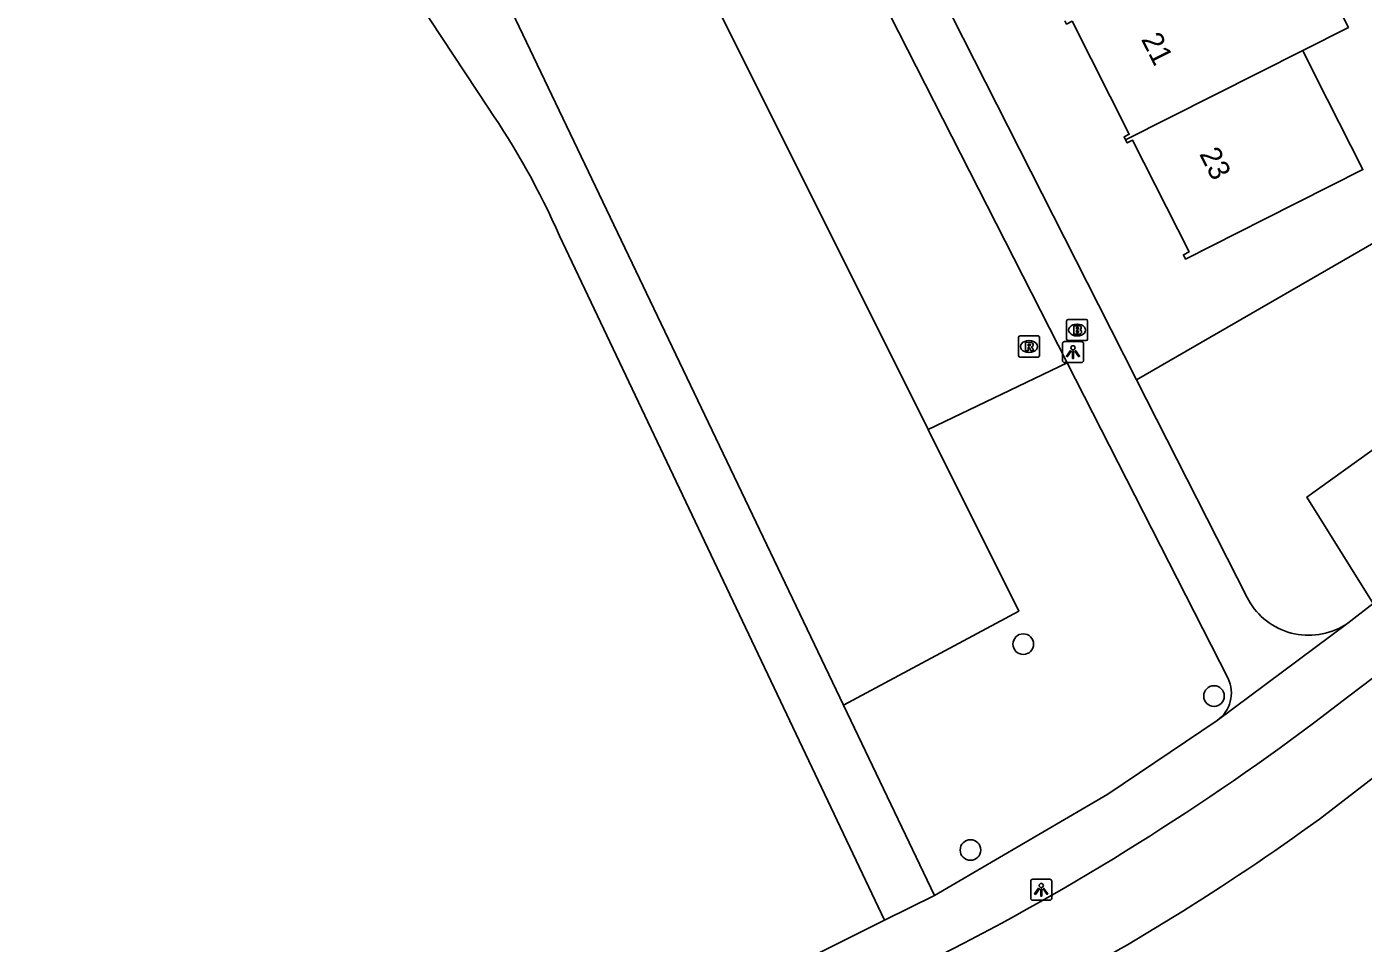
# Model space of a CAD drawing. Extents: x 159353 to 160616, y 385893 to 387321.
# Drawn here: x 159804.1 to 159867.4, y 386580.7 to 386624.2 of the extents above; entities that cross this region are included whole.
import ezdxf

# ---------------------------------------------------------------- set-up
doc = ezdxf.new("R2010")
doc.units = 0
for name, color, linetype in [('IMGEO_Boom', 7, 'Continuous'), ('IMGEO_Brandkraan', 7, 'Continuous'), ('IMGEO_Groenvoorziening', 7, 'Continuous'), ('IMGEO_Lichtpunt', 7, 'Continuous'), ('IMGEO_Pand', 7, 'Continuous'), ('IMGEO_Pand_nummerreeks', 7, 'Continuous'), ('IMGEO_Rioolput', 7, 'Continuous'), ('IMGEO_Voetpad_halfverhard', 7, 'Continuous'), ('IMGEO_Voetpad_open', 7, 'Continuous')]:
    doc.layers.add(name, color=color, linetype=linetype)

msp = doc.modelspace()

# ---------------------------------------------------------------- linework, layer by layer
at = {"layer": 'IMGEO_Boom'}
for centre in [(159851.326, 386594.882), (159860.365, 386592.419), (159848.822, 386585.118)]:
    msp.add_circle(centre, 0.489, dxfattribs=at)
at = {"layer": 'IMGEO_Brandkraan'}
for p, q in [((159853.375, 386609.35), (159853.375, 386610.202)), ((159853.45, 386610.276), (159854.302, 386610.276)), ((159854.376, 386610.202), (159854.376, 386609.35)), ((159853.863, 386610.056), (159853.888, 386610.056)), ((159854.302, 386609.276), (159853.45, 386609.276)), ((159853.886, 386609.496), (159853.861, 386609.496))]:
    msp.add_line(p, q, dxfattribs=at)
for points in [[(159853.375, 386609.35), (159853.375, 386610.202)], [(159853.45, 386610.276), (159854.302, 386610.276)], [(159854.376, 386610.202), (159854.376, 386609.35)], [(159853.723, 386609.976), (159853.723, 386609.576), (159853.936, 386609.576)], [(159853.954, 386609.976), (159853.723, 386609.976)], [(159853.902, 386609.895), (159853.848, 386609.895), (159853.848, 386609.819)], [(159853.848, 386609.819), (159853.901, 386609.819)], [(159853.91, 386609.743), (159853.848, 386609.743), (159853.848, 386609.662)], [(159853.848, 386609.662), (159853.91, 386609.662)], [(159854.302, 386609.276), (159853.45, 386609.276)]]:
    msp.add_lwpolyline(points, dxfattribs=at)
for centre, radius, start, end in [((159853.452, 386610.2), 0.0765, 91.55205, 178.44795), ((159853.452, 386610.2), 0.0765, 91.55205, 178.44795), ((159854.3, 386610.2), 0.0765, 1.55205, 88.44795), ((159854.3, 386610.2), 0.0765, 1.55205, 88.44795), ((159853.903, 386609.857), 0.0379, 267.82845, 90.93552), ((159853.911, 386609.702), 0.0404, 269.87594, 90.50774), ((159853.942, 386609.827), 0.251, 268.66757, 293.53466), ((159853.958, 386609.831), 0.145, 59.4692, 91.53667), ((159853.983, 386609.878), 0.0922, 285.51372, 58.15012), ((159853.988, 386609.686), 0.105, 301.31148, 78.98903), ((159853.452, 386609.352), 0.0765, 181.55205, 268.44795), ((159853.452, 386609.352), 0.0765, 181.55205, 268.44795), ((159854.3, 386609.352), 0.0765, 271.55205, 358.44795), ((159854.3, 386609.352), 0.0765, 271.55205, 358.44795)]:
    msp.add_arc(centre, radius, start, end, dxfattribs=at)
for centre, major_axis, ratio, start_param, end_param in [((159853.862, 386609.776), (-0.387, 0.002), 0.722429, 4.712389, 7.853982), ((159853.887, 386609.776), (-0.39, 0.002), 0.717154, 1.570796, 4.712389)]:
    msp.add_ellipse(centre, major_axis=major_axis, ratio=ratio, start_param=start_param, end_param=end_param, dxfattribs=at)
at = {"layer": 'IMGEO_Groenvoorziening'}
for points in [[(159834.511, 386629.724), (159846.819, 386605.055)], [(159884.716, 386623.61), (159856.698, 386607.408)], [(159867.91, 386596.802), (159864.765, 386601.856), (159887.9, 386618.48)], [(159853.413, 386608.215), (159846.819, 386605.055)], [(159846.819, 386605.055), (159851.114, 386596.446), (159842.8, 386591.991)]]:
    msp.add_lwpolyline(points, dxfattribs=at)
at = {"layer": 'IMGEO_Lichtpunt'}
for p, q in [((159853.183, 386609.137), (159853.183, 386608.33)), ((159853.183, 386609.137), (159853.183, 386608.33)), ((159854.085, 386609.232), (159853.277, 386609.232)), ((159854.085, 386609.232), (159853.277, 386609.232)), ((159854.179, 386608.33), (159854.179, 386609.137)), ((159854.179, 386608.33), (159854.179, 386609.137)), ((159853.277, 386608.236), (159854.085, 386608.236)), ((159853.277, 386608.236), (159854.085, 386608.236)), ((159851.678, 386583.637), (159851.678, 386582.83)), ((159851.678, 386583.637), (159851.678, 386582.83)), ((159852.58, 386583.732), (159851.772, 386583.732)), ((159852.58, 386583.732), (159851.772, 386583.732)), ((159852.674, 386582.83), (159852.674, 386583.637)), ((159852.674, 386582.83), (159852.674, 386583.637)), ((159851.772, 386582.736), (159852.58, 386582.736)), ((159851.772, 386582.736), (159852.58, 386582.736))]:
    msp.add_line(p, q, dxfattribs=at)
for points in [[(159853.557, 386608.801), (159853.596, 386608.773), (159853.408, 386608.511), (159853.37, 386608.538), (159853.557, 386608.801)], [(159853.659, 386608.753), (159853.706, 386608.753), (159853.706, 386608.431), (159853.659, 386608.431), (159853.659, 386608.753)], [(159853.769, 386608.773), (159853.807, 386608.8), (159853.994, 386608.538), (159853.955, 386608.51), (159853.769, 386608.773)], [(159852.052, 386583.301), (159852.091, 386583.273), (159851.903, 386583.011), (159851.865, 386583.038), (159852.052, 386583.301)], [(159852.154, 386583.253), (159852.201, 386583.253), (159852.201, 386582.931), (159852.154, 386582.931), (159852.154, 386583.253)], [(159852.264, 386583.273), (159852.302, 386583.3), (159852.489, 386583.038), (159852.45, 386583.01), (159852.264, 386583.273)]]:
    msp.add_lwpolyline(points, dxfattribs=at)
for centre in [(159853.682, 386608.935), (159852.177, 386583.435)]:
    msp.add_circle(centre, 0.0994, dxfattribs=at)
for centre, start, end in [((159853.277, 386609.137), 90, 180), ((159853.277, 386609.137), 90, 180), ((159854.085, 386609.137), 0, 90), ((159854.085, 386609.137), 0, 90), ((159853.277, 386608.33), 180, 270), ((159853.277, 386608.33), 180, 270), ((159854.085, 386608.33), 270, 0), ((159854.085, 386608.33), 270, 360), ((159851.772, 386583.637), 90, 180), ((159851.772, 386583.637), 90, 180), ((159852.58, 386583.637), 0, 90), ((159852.58, 386583.637), 0, 90), ((159851.772, 386582.83), 180, 270), ((159851.772, 386582.83), 180, 270), ((159852.58, 386582.83), 270, 0), ((159852.58, 386582.83), 270, 360)]:
    msp.add_arc(centre, 0.0946, start, end, dxfattribs=at)
at = {"layer": 'IMGEO_Pand'}
for points in [[(159864.569, 386623.034), (159866.732, 386624.127), (159863.876, 386629.779)], [(159853.303, 386624.438), (159853.38, 386624.287), (159853.642, 386624.419), (159856.346, 386619.066), (159856.101, 386618.942), (159856.176, 386618.795)], [(159856.176, 386618.795), (159864.569, 386623.034)], [(159856.176, 386618.795), (159856.25, 386618.649), (159856.506, 386618.778), (159859.181, 386613.484), (159858.916, 386613.35), (159859.019, 386613.146), (159862.76, 386615.036), (159867.419, 386617.389), (159865.165, 386621.853), (159864.569, 386623.034)]]:
    msp.add_lwpolyline(points, dxfattribs=at)
at = {"layer": 'IMGEO_Rioolput'}
for p, q in [((159851.097, 386608.569), (159851.097, 386609.421)), ((159851.172, 386609.495), (159852.024, 386609.495)), ((159851.585, 386609.275), (159851.61, 386609.275)), ((159852.098, 386609.421), (159852.098, 386608.569)), ((159852.024, 386608.495), (159851.172, 386608.495)), ((159851.608, 386608.715), (159851.583, 386608.715))]:
    msp.add_line(p, q, dxfattribs=at)
for points in [[(159851.097, 386608.569), (159851.097, 386609.421)], [(159851.172, 386609.495), (159852.024, 386609.495)], [(159851.686, 386609.193), (159851.434, 386609.195), (159851.434, 386608.795)], [(159851.434, 386608.795), (159851.558, 386608.795), (159851.558, 386608.957), (159851.569, 386608.957)], [(159851.612, 386609.114), (159851.558, 386609.114), (159851.558, 386609.033)], [(159851.558, 386609.033), (159851.61, 386609.033)], [(159851.616, 386608.928), (159851.687, 386608.795), (159851.827, 386608.795), (159851.762, 386608.921)], [(159852.098, 386609.421), (159852.098, 386608.569)], [(159852.024, 386608.495), (159851.172, 386608.495)]]:
    msp.add_lwpolyline(points, dxfattribs=at)
for centre, radius, start, end in [((159851.174, 386609.419), 0.0765, 91.55205, 178.44795), ((159851.174, 386609.419), 0.0765, 91.55205, 178.44795), ((159851.568, 386608.904), 0.0533, 26.02933, 88.69889), ((159851.594, 386609.222), 0.19, 274.7715, 282.96867), ((159851.618, 386609.018), 0.0964, 77.00612, 93.18647), ((159851.632, 386609.075), 0.0378, 276.66336, 79.67722), ((159851.685, 386609.083), 0.109, 350.36119, 89.41601), ((159851.683, 386609.083), 0.112, 277.58423, 350.98172), ((159851.667, 386608.868), 0.108, 29.51342, 73.79051), ((159852.022, 386609.419), 0.0765, 1.55205, 88.44795), ((159852.022, 386609.419), 0.0765, 1.55205, 88.44795), ((159851.174, 386608.571), 0.0765, 181.55205, 268.44795), ((159851.174, 386608.571), 0.0765, 181.55205, 268.44795), ((159852.022, 386608.571), 0.0765, 271.55205, 358.44795), ((159852.022, 386608.571), 0.0765, 271.55205, 358.44795)]:
    msp.add_arc(centre, radius, start, end, dxfattribs=at)
for centre, major_axis, ratio, start_param, end_param in [((159851.584, 386608.995), (-0.387, 0.002), 0.722429, 4.712389, 7.853982), ((159851.609, 386608.995), (-0.39, 0.002), 0.717154, 1.570796, 4.712389)]:
    msp.add_ellipse(centre, major_axis=major_axis, ratio=ratio, start_param=start_param, end_param=end_param, dxfattribs=at)
at = {"layer": 'IMGEO_Voetpad_halfverhard'}
for points in [[(159773.515, 386639.685), (159777.559, 386641.849), (159803.216, 386654.811), (159825.984, 386620.301)], [(159842.8, 386591.991), (159826.733, 386625.626), (159834.511, 386629.724)], [(159829.347, 386614.249), (159844.748, 386581.785)], [(159847.115, 386582.957), (159842.8, 386591.991)]]:
    msp.add_lwpolyline(points, dxfattribs=at)
msp.add_arc((159794.682, 386598.947), 37.892, 23.81843, 34.30203, dxfattribs=at)
at = {"layer": 'IMGEO_Voetpad_open'}
for points in [[(159856.698, 386607.408), (159854.891, 386610.971), (159837.761, 386644.75)], [(159866.761, 386592.415), (159869.096, 386594.185), (159873.236, 386597.377), (159877.264, 386600.51), (159886.664, 386607.739), (159893.849, 386613.258), (159905.715, 386622.497), (159920.444, 386634.001)], [(159840.779, 386633.027), (159853.413, 386608.215)], [(159895.402, 386609.984), (159883.468, 386600.561), (159865.36, 386586.583)], [(159861.029, 386593.259), (159853.413, 386608.215)], [(159856.698, 386607.408), (159861.931, 386597.089), (159862.076, 386596.834)], [(159867.91, 386596.802), (159866.854, 386595.985), (159866.704, 386595.876)], [(159866.704, 386595.876), (159860.518, 386591.256), (159860.514, 386591.259)], [(159860.514, 386591.259), (159855.337, 386587.769), (159847.115, 386582.957)], [(159844.748, 386581.785), (159847.115, 386582.957)], [(159844.748, 386581.785), (159811.594, 386565.163)], [(159807.165, 386559.751), (159807.777, 386560.065), (159819.068, 386565.789), (159831.451, 386572.026), (159842.093, 386577.391), (159848.51, 386580.694)]]:
    msp.add_lwpolyline(points, dxfattribs=at)
for centre, radius, start, end in [((159864.85, 386598.579), 3.277, 212.16692, 304.44288), ((159859.59, 386592.563), 1.598, 305.31413, 25.80594), ((159792.319, 386688.26), 121.358, 297.58191, 307.83616), ((159800.722, 386675.412), 109.857, 297.39318, 306.04204)]:
    msp.add_arc(centre, radius, start, end, dxfattribs=at)

# ---------------------------------------------------------------- texts
at = {"layer": 'IMGEO_Pand_nummerreeks'}
for s, rotation, p in [('21', 296.87727, (159856.895, 386623.569)), ('23', 296.87724, (159859.651, 386618.13))]:
    msp.add_text(s, height=1, rotation=rotation, dxfattribs=at).set_placement(p)

doc.saveas('drawing.dxf')
